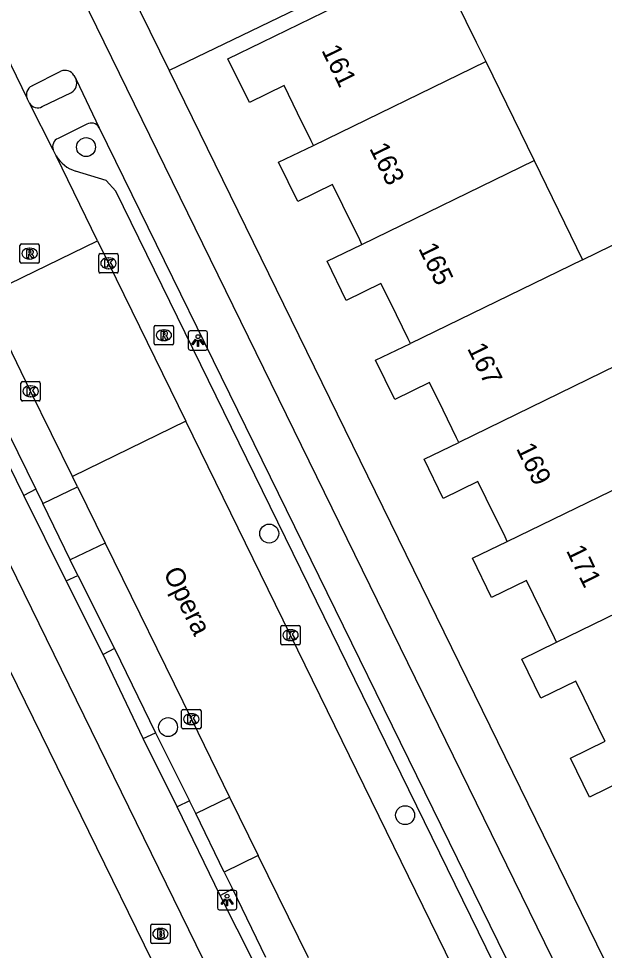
# Model space of a CAD drawing. Extents: x 160457 to 162082, y 388340 to 389736.
# Drawn here: x 160910.07 to 160940.33, y 388953.07 to 389001.22 of the extents above; entities that cross this region are included whole.
import ezdxf

# ---------------------------------------------------------------- set-up
doc = ezdxf.new("R2010")
doc.units = 0
for name, color, linetype in [('IMGEO_Boom', 7, 'Continuous'), ('IMGEO_Brandkraan', 7, 'Continuous'), ('IMGEO_Fietspad_gesloten', 7, 'Continuous'), ('IMGEO_Kolk', 7, 'Continuous'), ('IMGEO_Lichtpunt', 7, 'Continuous'), ('IMGEO_Openbare_ruimte_label', 7, 'Continuous'), ('IMGEO_Pand', 7, 'Continuous'), ('IMGEO_Pand_nummerreeks', 7, 'Continuous'), ('IMGEO_Parkeervlak_open', 7, 'Continuous'), ('IMGEO_Rijbaan_lokaal_gesloten', 7, 'Continuous'), ('IMGEO_Rijbaan_lokaal_open', 7, 'Continuous'), ('IMGEO_Rioolput', 7, 'Continuous'), ('IMGEO_Verkeerseiland_open', 7, 'Continuous'), ('IMGEO_Voetpad_open', 7, 'Continuous')]:
    doc.layers.add(name, color=color, linetype=linetype)

msp = doc.modelspace()

# ---------------------------------------------------------------- linework, layer by layer
at = {"layer": 'IMGEO_Boom'}
for centre in [(160913.548, 388994.584), (160923.011, 388974.609), (160917.785, 388964.604), (160930.033, 388960.054)]:
    msp.add_circle(centre, 0.489, dxfattribs=at)
at = {"layer": 'IMGEO_Brandkraan'}
for p, q in [((160916.892, 388953.493), (160916.892, 388954.345)), ((160916.967, 388954.419), (160917.819, 388954.419)), ((160917.38, 388954.199), (160917.405, 388954.199)), ((160917.893, 388954.345), (160917.893, 388953.493)), ((160917.403, 388953.639), (160917.378, 388953.639)), ((160917.819, 388953.419), (160916.967, 388953.419))]:
    msp.add_line(p, q, dxfattribs=at)
for points in [[(160916.892, 388953.493), (160916.892, 388954.345)], [(160916.967, 388954.419), (160917.819, 388954.419)], [(160917.24, 388954.119), (160917.24, 388953.719), (160917.453, 388953.719)], [(160917.471, 388954.119), (160917.24, 388954.119)], [(160917.419, 388954.038), (160917.365, 388954.038), (160917.365, 388953.962)], [(160917.893, 388954.345), (160917.893, 388953.493)], [(160917.365, 388953.962), (160917.418, 388953.962)], [(160917.427, 388953.886), (160917.365, 388953.886), (160917.365, 388953.805)], [(160917.365, 388953.805), (160917.427, 388953.805)], [(160917.819, 388953.419), (160916.967, 388953.419)]]:
    msp.add_lwpolyline(points, dxfattribs=at)
for centre, radius, start, end in [((160916.969, 388954.343), 0.0765, 91.552, 178.448), ((160916.969, 388954.343), 0.0765, 91.552, 178.448), ((160917.42, 388954), 0.0379, 267.8285, 90.9355), ((160917.475, 388953.974), 0.145, 59.4692, 91.5367), ((160917.5, 388954.021), 0.0922, 285.5137, 58.1501), ((160917.817, 388954.343), 0.0765, 1.552, 88.448), ((160917.817, 388954.343), 0.0765, 1.552, 88.448), ((160917.428, 388953.845), 0.0404, 269.8759, 90.5077), ((160917.459, 388953.97), 0.251, 268.6676, 293.5347), ((160917.505, 388953.829), 0.105, 301.3115, 78.989), ((160916.969, 388953.495), 0.0765, 181.552, 268.448), ((160916.969, 388953.495), 0.0765, 181.552, 268.448), ((160917.817, 388953.495), 0.0765, 271.552, 358.448), ((160917.817, 388953.495), 0.0765, 271.552, 358.448)]:
    msp.add_arc(centre, radius, start, end, dxfattribs=at)
for centre, major_axis, ratio, start_param, end_param in [((160917.379, 388953.919), (-0.387, 0.002), 0.722429, 4.712389, 7.853982), ((160917.404, 388953.919), (-0.39, 0.002), 0.717154, 1.570796, 4.712389)]:
    msp.add_ellipse(centre, major_axis=major_axis, ratio=ratio, start_param=start_param, end_param=end_param, dxfattribs=at)
at = {"layer": 'IMGEO_Fietspad_gesloten'}
for points in [[(160865.149, 389063.924), (160866.884, 389060.338), (160896.406, 389000), (160929.271, 388932.792), (160931.346, 388928.541)], [(160947.207, 388933.03), (160943.921, 388939.826), (160914.477, 389000), (160885.175, 389059.974)], [(160910.338, 388976.581), (160898.863, 389000), (160885.472, 389027.328)], [(160910.748, 388997.741), (160912.251, 388998.501)], [(160912.921, 388998.279), (160913.036, 388998.078)], [(160913.036, 388998.078), (160914.221, 388995.583)], [(160914.221, 388995.583), (160941.968, 388938.939), (160944.137, 388934.46)], [(160912.514, 388972.165), (160910.338, 388976.581)], [(160914.43, 388968.365), (160912.514, 388972.165)], [(160916.494, 388964.012), (160914.43, 388968.365)], [(160918.255, 388960.489), (160916.494, 388964.012)], [(160920.471, 388955.905), (160918.255, 388960.489)], [(160922.231, 388952.42), (160920.471, 388955.905)]]:
    msp.add_lwpolyline(points, dxfattribs=at)
for centre, radius, start, end in [((160912.468, 388998.035), 0.515, 28.3662, 114.9693), ((160910.959, 388997.293), 0.495, 115.224, 204.627)]:
    msp.add_arc(centre, radius, start, end, dxfattribs=at)
at = {"layer": 'IMGEO_Kolk'}
for p, q in [((160914.206, 388988.15), (160914.206, 388989.002)), ((160914.281, 388989.076), (160915.133, 388989.076)), ((160914.694, 388988.856), (160914.719, 388988.856)), ((160915.207, 388989.002), (160915.207, 388988.15)), ((160914.717, 388988.296), (160914.692, 388988.296)), ((160915.133, 388988.076), (160914.281, 388988.076)), ((160910.258, 388982.46), (160911.11, 388982.46)), ((160910.183, 388981.534), (160910.183, 388982.386)), ((160910.671, 388982.24), (160910.696, 388982.24)), ((160911.184, 388982.386), (160911.184, 388981.534)), ((160911.11, 388981.46), (160910.258, 388981.46)), ((160910.694, 388981.68), (160910.669, 388981.68)), ((160923.614, 388968.932), (160923.614, 388969.784)), ((160923.689, 388969.858), (160924.541, 388969.858)), ((160924.102, 388969.638), (160924.127, 388969.638)), ((160924.615, 388969.784), (160924.615, 388968.932)), ((160924.125, 388969.078), (160924.1, 388969.078)), ((160924.541, 388968.858), (160923.689, 388968.858)), ((160918.488, 388964.588), (160918.488, 388965.44)), ((160918.563, 388965.514), (160919.415, 388965.514)), ((160918.976, 388965.294), (160919.001, 388965.294)), ((160919.489, 388965.44), (160919.489, 388964.588)), ((160918.999, 388964.734), (160918.974, 388964.734)), ((160919.415, 388964.514), (160918.563, 388964.514))]:
    msp.add_line(p, q, dxfattribs=at)
for points in [[(160914.206, 388988.15), (160914.206, 388989.002)], [(160914.281, 388989.076), (160915.133, 388989.076)], [(160914.527, 388988.776), (160914.65, 388988.776), (160914.65, 388988.625), (160914.78, 388988.776), (160914.944, 388988.776), (160914.798, 388988.625), (160914.951, 388988.376), (160914.799, 388988.376), (160914.714, 388988.54), (160914.65, 388988.473), (160914.65, 388988.376), (160914.527, 388988.376), (160914.527, 388988.776)], [(160915.207, 388989.002), (160915.207, 388988.15)], [(160915.133, 388988.076), (160914.281, 388988.076)], [(160910.258, 388982.46), (160911.11, 388982.46)], [(160910.183, 388981.534), (160910.183, 388982.386)], [(160910.504, 388982.16), (160910.627, 388982.16), (160910.627, 388982.009), (160910.757, 388982.16), (160910.921, 388982.16), (160910.775, 388982.009), (160910.928, 388981.76), (160910.776, 388981.76), (160910.691, 388981.924), (160910.627, 388981.857), (160910.627, 388981.76), (160910.504, 388981.76), (160910.504, 388982.16)], [(160911.184, 388982.386), (160911.184, 388981.534)], [(160911.11, 388981.46), (160910.258, 388981.46)], [(160923.614, 388968.932), (160923.614, 388969.784)], [(160923.689, 388969.858), (160924.541, 388969.858)], [(160923.935, 388969.558), (160924.058, 388969.558), (160924.058, 388969.407), (160924.188, 388969.558), (160924.352, 388969.558), (160924.206, 388969.407), (160924.359, 388969.158), (160924.207, 388969.158), (160924.122, 388969.322), (160924.058, 388969.255), (160924.058, 388969.158), (160923.935, 388969.158), (160923.935, 388969.558)], [(160924.615, 388969.784), (160924.615, 388968.932)], [(160924.541, 388968.858), (160923.689, 388968.858)], [(160918.488, 388964.588), (160918.488, 388965.44)], [(160918.563, 388965.514), (160919.415, 388965.514)], [(160918.809, 388965.214), (160918.932, 388965.214), (160918.932, 388965.063), (160919.062, 388965.214), (160919.226, 388965.214), (160919.08, 388965.063), (160919.233, 388964.814), (160919.081, 388964.814), (160918.996, 388964.978), (160918.932, 388964.911), (160918.932, 388964.814), (160918.809, 388964.814), (160918.809, 388965.214)], [(160919.489, 388965.44), (160919.489, 388964.588)], [(160919.415, 388964.514), (160918.563, 388964.514)]]:
    msp.add_lwpolyline(points, dxfattribs=at)
for centre, start, end in [((160914.283, 388989), 91.552, 178.448), ((160914.283, 388989), 91.552, 178.448), ((160915.131, 388989), 1.552, 88.448), ((160915.131, 388989), 1.552, 88.448), ((160914.283, 388988.152), 181.552, 268.448), ((160914.283, 388988.152), 181.552, 268.448), ((160915.131, 388988.152), 271.552, 358.448), ((160915.131, 388988.152), 271.552, 358.448), ((160910.26, 388982.384), 91.552, 178.448), ((160910.26, 388982.384), 91.552, 178.448), ((160911.108, 388982.384), 1.552, 88.448), ((160911.108, 388982.384), 1.552, 88.448), ((160910.26, 388981.536), 181.552, 268.448), ((160910.26, 388981.536), 181.552, 268.448), ((160911.108, 388981.536), 271.552, 358.448), ((160911.108, 388981.536), 271.552, 358.448), ((160923.691, 388969.782), 91.552, 178.448), ((160923.691, 388969.782), 91.552, 178.448), ((160924.539, 388969.782), 1.552, 88.448), ((160924.539, 388969.782), 1.552, 88.448), ((160923.691, 388968.934), 181.552, 268.448), ((160923.691, 388968.934), 181.552, 268.448), ((160924.539, 388968.934), 271.552, 358.448), ((160924.539, 388968.934), 271.552, 358.448), ((160918.565, 388965.438), 91.552, 178.448), ((160918.565, 388965.438), 91.552, 178.448), ((160919.413, 388965.438), 1.552, 88.448), ((160919.413, 388965.438), 1.552, 88.448), ((160918.565, 388964.59), 181.552, 268.448), ((160918.565, 388964.59), 181.552, 268.448), ((160919.413, 388964.59), 271.552, 358.448), ((160919.413, 388964.59), 271.552, 358.448)]:
    msp.add_arc(centre, 0.0765, start, end, dxfattribs=at)
for centre, major_axis, ratio, start_param, end_param in [((160914.693, 388988.576), (-0.387, 0.002), 0.722429, 4.712389, 7.853982), ((160914.718, 388988.576), (-0.39, 0.002), 0.717154, 1.570796, 4.712389), ((160910.67, 388981.96), (-0.387, 0.002), 0.722429, 4.712389, 7.853982), ((160910.695, 388981.96), (-0.39, 0.002), 0.717154, 1.570796, 4.712389), ((160924.101, 388969.358), (-0.387, 0.002), 0.722429, 4.712389, 7.853982), ((160924.126, 388969.358), (-0.39, 0.002), 0.717154, 1.570796, 4.712389), ((160918.975, 388965.014), (-0.387, 0.002), 0.722429, 4.712389, 7.853982), ((160919, 388965.014), (-0.39, 0.002), 0.717154, 1.570796, 4.712389)]:
    msp.add_ellipse(centre, major_axis=major_axis, ratio=ratio, start_param=start_param, end_param=end_param, dxfattribs=at)
at = {"layer": 'IMGEO_Lichtpunt'}
for p, q in [((160918.832, 388984.991), (160918.832, 388984.184)), ((160918.832, 388984.991), (160918.832, 388984.184)), ((160919.734, 388985.086), (160918.926, 388985.086)), ((160919.734, 388985.086), (160918.926, 388985.086)), ((160919.828, 388984.184), (160919.828, 388984.991)), ((160919.828, 388984.184), (160919.828, 388984.991)), ((160918.926, 388984.09), (160919.734, 388984.09)), ((160918.926, 388984.09), (160919.734, 388984.09)), ((160920.336, 388956.069), (160920.336, 388955.262)), ((160920.336, 388956.069), (160920.336, 388955.262)), ((160921.238, 388956.164), (160920.43, 388956.164)), ((160921.238, 388956.164), (160920.43, 388956.164)), ((160921.332, 388955.262), (160921.332, 388956.069)), ((160921.332, 388955.262), (160921.332, 388956.069)), ((160920.43, 388955.168), (160921.238, 388955.168)), ((160920.43, 388955.168), (160921.238, 388955.168))]:
    msp.add_line(p, q, dxfattribs=at)
for points in [[(160919.206, 388984.655), (160919.245, 388984.627), (160919.057, 388984.365), (160919.019, 388984.392), (160919.206, 388984.655)], [(160919.308, 388984.607), (160919.355, 388984.607), (160919.355, 388984.285), (160919.308, 388984.285), (160919.308, 388984.607)], [(160919.418, 388984.627), (160919.456, 388984.654), (160919.643, 388984.392), (160919.604, 388984.364), (160919.418, 388984.627)], [(160920.71, 388955.733), (160920.749, 388955.705), (160920.561, 388955.443), (160920.523, 388955.47), (160920.71, 388955.733)], [(160920.812, 388955.685), (160920.859, 388955.685), (160920.859, 388955.363), (160920.812, 388955.363), (160920.812, 388955.685)], [(160920.922, 388955.705), (160920.96, 388955.732), (160921.147, 388955.47), (160921.108, 388955.442), (160920.922, 388955.705)]]:
    msp.add_lwpolyline(points, dxfattribs=at)
for centre in [(160919.331, 388984.789), (160920.835, 388955.867)]:
    msp.add_circle(centre, 0.0994, dxfattribs=at)
for centre, start, end in [((160918.926, 388984.991), 90, 180), ((160918.926, 388984.991), 90, 180), ((160919.734, 388984.991), 0, 90), ((160919.734, 388984.991), 0, 90), ((160918.926, 388984.184), 180, 270), ((160918.926, 388984.184), 180, 270), ((160919.734, 388984.184), 270, 0), ((160919.734, 388984.184), 270, 360), ((160920.43, 388956.069), 90, 180), ((160920.43, 388956.069), 90, 180), ((160921.238, 388956.069), 0, 90), ((160921.238, 388956.069), 0, 90), ((160920.43, 388955.262), 180, 270), ((160920.43, 388955.262), 180, 270), ((160921.238, 388955.262), 270, 0), ((160921.238, 388955.262), 270, 360)]:
    msp.add_arc(centre, 0.0946, start, end, dxfattribs=at)
at = {"layer": 'IMGEO_Pand'}
for points in [[(160925.294, 388994.672), (160925.182, 388994.901), (160924.481, 388996.333), (160923.78, 388997.765), (160921.985, 388996.886), (160920.882, 388999.139), (160922.644, 389000), (160931.574, 389004.365), (160933.708, 389000), (160934.196, 388999.001)], [(160925.294, 388994.672), (160934.196, 388999.001)], [(160934.196, 388999.001), (160936.695, 388993.888)], [(160927.798, 388989.555), (160927.686, 388989.784), (160926.815, 388991.563), (160926.28, 388992.657), (160924.485, 388991.778), (160923.496, 388993.797), (160925.294, 388994.672)], [(160927.798, 388989.555), (160936.695, 388993.888)], [(160936.695, 388993.888), (160939.203, 388988.758)], [(160939.203, 388988.758), (160942.168, 388990.207), (160944.664, 388985.102), (160941.789, 388983.697), (160941.699, 388983.653)], [(160930.304, 388984.436), (160930.191, 388984.667), (160929.287, 388986.514), (160928.785, 388987.54), (160926.989, 388986.661), (160926.001, 388988.68), (160927.798, 388989.555)], [(160939.203, 388988.758), (160930.304, 388984.436)], [(160932.808, 388979.319), (160932.695, 388979.55), (160931.992, 388980.986), (160931.289, 388982.423), (160929.494, 388981.544), (160928.506, 388983.563), (160930.304, 388984.436)], [(160941.699, 388983.653), (160932.808, 388979.319)], [(160935.313, 388974.204), (160935.2, 388974.434), (160934.229, 388976.418), (160933.794, 388977.306), (160931.998, 388976.428), (160931.01, 388978.447), (160932.808, 388979.319)], [(160935.313, 388974.204), (160944.206, 388978.524)], [(160937.86, 388968.998), (160937.748, 388969.227), (160937.023, 388970.708), (160936.298, 388972.189), (160934.503, 388971.311), (160933.514, 388973.33), (160935.313, 388974.204)], [(160937.86, 388968.998), (160946.748, 388973.322)], [(160940.37, 388963.871), (160940.257, 388964.101), (160939.28, 388966.097), (160938.846, 388966.983), (160937.051, 388966.104), (160936.063, 388968.123), (160937.86, 388968.998)], [(160942.875, 388958.75), (160942.761, 388958.984), (160942.46, 388959.6), (160941.355, 388961.857), (160939.56, 388960.978), (160938.571, 388962.998), (160940.37, 388963.871)]]:
    msp.add_lwpolyline(points, dxfattribs=at)
at = {"layer": 'IMGEO_Parkeervlak_open'}
for points in [[(160940.204, 388940.985), (160915.095, 388992.311), (160914.587, 388992.864), (160913.01, 388993.347)], [(160906.269, 388986.421), (160910.955, 388976.899)], [(160910.955, 388976.899), (160911.317, 388976.155)], [(160911.317, 388976.155), (160913.105, 388977.025)], [(160912.733, 388973.243), (160911.317, 388976.155)], [(160914.53, 388974.117), (160912.733, 388973.243)], [(160913.126, 388972.434), (160912.733, 388973.243)], [(160913.126, 388972.434), (160915.018, 388968.663)], [(160915.018, 388968.663), (160917.142, 388964.312)], [(160917.142, 388964.312), (160918.897, 388960.795)], [(160919.215, 388960.14), (160918.897, 388960.795)], [(160919.215, 388960.14), (160920.966, 388960.99)], [(160920.686, 388957.114), (160919.215, 388960.14)], [(160922.449, 388957.971), (160920.686, 388957.114)], [(160920.686, 388957.114), (160921.108, 388956.245)], [(160921.108, 388956.245), (160922.827, 388952.713)]]:
    msp.add_lwpolyline(points, dxfattribs=at)
msp.add_arc((160913.488, 388995.004), 1.724, 210.3721, 253.9172, dxfattribs=at)
at = {"layer": 'IMGEO_Rijbaan_lokaal_gesloten'}
for points in [[(160907.915, 389002.343), (160909.071, 389000), (160910.509, 388997.087)], [(160910.632, 388996.86), (160910.509, 388997.087)], [(160911.848, 388994.441), (160910.632, 388996.86)], [(160912, 388994.132), (160911.848, 388994.441)], [(160914.137, 388989.745), (160912, 388994.132)], [(160939.546, 388937.83), (160932.883, 388951.425), (160924.114, 388969.358), (160918.699, 388980.421)], [(160913.105, 388977.025), (160912.843, 388977.56)], [(160913.105, 388977.025), (160914.53, 388974.117)], [(160914.53, 388974.117), (160918.99, 388965.015), (160920.966, 388960.99)], [(160920.966, 388960.99), (160922.449, 388957.971)], [(160925.046, 388952.682), (160922.449, 388957.971)]]:
    msp.add_lwpolyline(points, dxfattribs=at)
at = {"layer": 'IMGEO_Rijbaan_lokaal_open'}
for points in [[(160908.289, 388986.887), (160914.137, 388989.745)], [(160914.137, 388989.745), (160914.707, 388988.576), (160918.699, 388980.421)], [(160912.843, 388977.56), (160910.686, 388981.961), (160908.289, 388986.887)], [(160918.699, 388980.421), (160912.843, 388977.56)]]:
    msp.add_lwpolyline(points, dxfattribs=at)
at = {"layer": 'IMGEO_Rioolput'}
for p, q in [((160910.133, 388988.653), (160910.133, 388989.505)), ((160910.208, 388989.579), (160911.06, 388989.579)), ((160910.621, 388989.359), (160910.646, 388989.359)), ((160911.134, 388989.505), (160911.134, 388988.653)), ((160910.644, 388988.799), (160910.619, 388988.799)), ((160911.06, 388988.579), (160910.208, 388988.579)), ((160917.068, 388984.433), (160917.068, 388985.285)), ((160917.143, 388985.359), (160917.995, 388985.359)), ((160918.069, 388985.285), (160918.069, 388984.433)), ((160917.556, 388985.139), (160917.581, 388985.139)), ((160917.995, 388984.359), (160917.143, 388984.359)), ((160917.579, 388984.579), (160917.554, 388984.579))]:
    msp.add_line(p, q, dxfattribs=at)
for points in [[(160910.133, 388988.653), (160910.133, 388989.505)], [(160910.208, 388989.579), (160911.06, 388989.579)], [(160910.722, 388989.277), (160910.47, 388989.279), (160910.47, 388988.879)], [(160910.648, 388989.198), (160910.594, 388989.198), (160910.594, 388989.117)], [(160911.134, 388989.505), (160911.134, 388988.653)], [(160910.47, 388988.879), (160910.594, 388988.879), (160910.594, 388989.041), (160910.605, 388989.041)], [(160910.594, 388989.117), (160910.646, 388989.117)], [(160910.652, 388989.012), (160910.723, 388988.879), (160910.863, 388988.879), (160910.798, 388989.005)], [(160911.06, 388988.579), (160910.208, 388988.579)], [(160917.068, 388984.433), (160917.068, 388985.285)], [(160917.143, 388985.359), (160917.995, 388985.359)], [(160918.069, 388985.285), (160918.069, 388984.433)], [(160917.657, 388985.057), (160917.405, 388985.059), (160917.405, 388984.659)], [(160917.405, 388984.659), (160917.529, 388984.659), (160917.529, 388984.821), (160917.54, 388984.821)], [(160917.583, 388984.978), (160917.529, 388984.978), (160917.529, 388984.897)], [(160917.529, 388984.897), (160917.581, 388984.897)], [(160917.995, 388984.359), (160917.143, 388984.359)], [(160917.587, 388984.792), (160917.658, 388984.659), (160917.798, 388984.659), (160917.733, 388984.785)]]:
    msp.add_lwpolyline(points, dxfattribs=at)
for centre, radius, start, end in [((160910.21, 388989.503), 0.0765, 91.552, 178.448), ((160910.21, 388989.503), 0.0765, 91.552, 178.448), ((160910.654, 388989.102), 0.0964, 77.0061, 93.1865), ((160910.668, 388989.159), 0.0378, 276.6634, 79.6772), ((160910.721, 388989.167), 0.109, 350.3612, 89.416), ((160910.719, 388989.167), 0.112, 277.5842, 350.9817), ((160911.058, 388989.503), 0.0765, 1.552, 88.448), ((160911.058, 388989.503), 0.0765, 1.552, 88.448), ((160910.21, 388988.655), 0.0765, 181.552, 268.448), ((160910.21, 388988.655), 0.0765, 181.552, 268.448), ((160910.604, 388988.988), 0.0533, 26.0293, 88.6989), ((160910.63, 388989.306), 0.19, 274.7715, 282.9687), ((160910.703, 388988.952), 0.108, 29.5134, 73.7905), ((160911.058, 388988.655), 0.0765, 271.552, 358.448), ((160911.058, 388988.655), 0.0765, 271.552, 358.448), ((160917.145, 388985.283), 0.0765, 91.552, 178.448), ((160917.145, 388985.283), 0.0765, 91.552, 178.448), ((160917.993, 388985.283), 0.0765, 1.552, 88.448), ((160917.993, 388985.283), 0.0765, 1.552, 88.448), ((160917.539, 388984.768), 0.0533, 26.0293, 88.6989), ((160917.565, 388985.086), 0.19, 274.7715, 282.9687), ((160917.589, 388984.882), 0.0964, 77.0061, 93.1865), ((160917.603, 388984.939), 0.0378, 276.6634, 79.6772), ((160917.656, 388984.947), 0.109, 350.3612, 89.416), ((160917.654, 388984.947), 0.112, 277.5842, 350.9817), ((160917.638, 388984.732), 0.108, 29.5134, 73.7905), ((160917.145, 388984.435), 0.0765, 181.552, 268.448), ((160917.145, 388984.435), 0.0765, 181.552, 268.448), ((160917.993, 388984.435), 0.0765, 271.552, 358.448), ((160917.993, 388984.435), 0.0765, 271.552, 358.448)]:
    msp.add_arc(centre, radius, start, end, dxfattribs=at)
for centre, major_axis, ratio, start_param, end_param in [((160910.62, 388989.079), (-0.387, 0.002), 0.722429, 4.712389, 7.853982), ((160910.645, 388989.079), (-0.39, 0.002), 0.717154, 1.570796, 4.712389), ((160917.555, 388984.859), (-0.387, 0.002), 0.722429, 4.712389, 7.853982), ((160917.58, 388984.859), (-0.39, 0.002), 0.717154, 1.570796, 4.712389)]:
    msp.add_ellipse(centre, major_axis=major_axis, ratio=ratio, start_param=start_param, end_param=end_param, dxfattribs=at)
at = {"layer": 'IMGEO_Verkeerseiland_open'}
for points in [[(160910.955, 388976.899), (160910.338, 388976.581)], [(160912.514, 388972.165), (160913.126, 388972.434)], [(160915.018, 388968.663), (160914.43, 388968.365)], [(160916.494, 388964.012), (160917.142, 388964.312)], [(160918.897, 388960.795), (160918.255, 388960.489)], [(160920.471, 388955.905), (160921.108, 388956.245)]]:
    msp.add_lwpolyline(points, dxfattribs=at)
at = {"layer": 'IMGEO_Voetpad_open'}
for points in [[(160938.681, 389008.641), (160930.534, 389004.674), (160917.838, 388998.543)], [(160915.841, 389002.618), (160917.838, 388998.543)], [(160917.838, 388998.543), (160948.6, 388935.651)], [(160911.288, 388996.676), (160912.792, 388997.41)], [(160913.583, 388995.76), (160912.107, 388995.034)], [(160929.266, 388927.414), (160901.401, 388984.295)]]:
    msp.add_lwpolyline(points, dxfattribs=at)
for centre, radius, start, end in [((160912.526, 388997.886), 0.545, 299.2271, 20.6414), ((160911.052, 388997.096), 0.482, 209.302, 299.3616), ((160913.82, 388995.377), 0.451, 27.2313, 121.7575), ((160912.285, 388994.603), 0.466, 112.4663, 200.3459)]:
    msp.add_arc(centre, radius, start, end, dxfattribs=at)

# ---------------------------------------------------------------- texts
at = {"layer": 'IMGEO_Openbare_ruimte_label'}
msp.add_text('Opera', height=1, rotation=296.1038, dxfattribs=at).set_placement((160917.521, 388972.592))
at = {"layer": 'IMGEO_Pand_nummerreeks'}
for s, p in [('161', (160925.69, 388999.592)), ('163', (160928.169, 388994.523)), ('165', (160930.697, 388989.351)), ('167', (160933.225, 388984.18)), ('169', (160935.754, 388979.008)), ('171', (160938.332, 388973.733))]:
    msp.add_text(s, height=1, rotation=296.0522, dxfattribs=at).set_placement(p)

doc.saveas('drawing.dxf')
